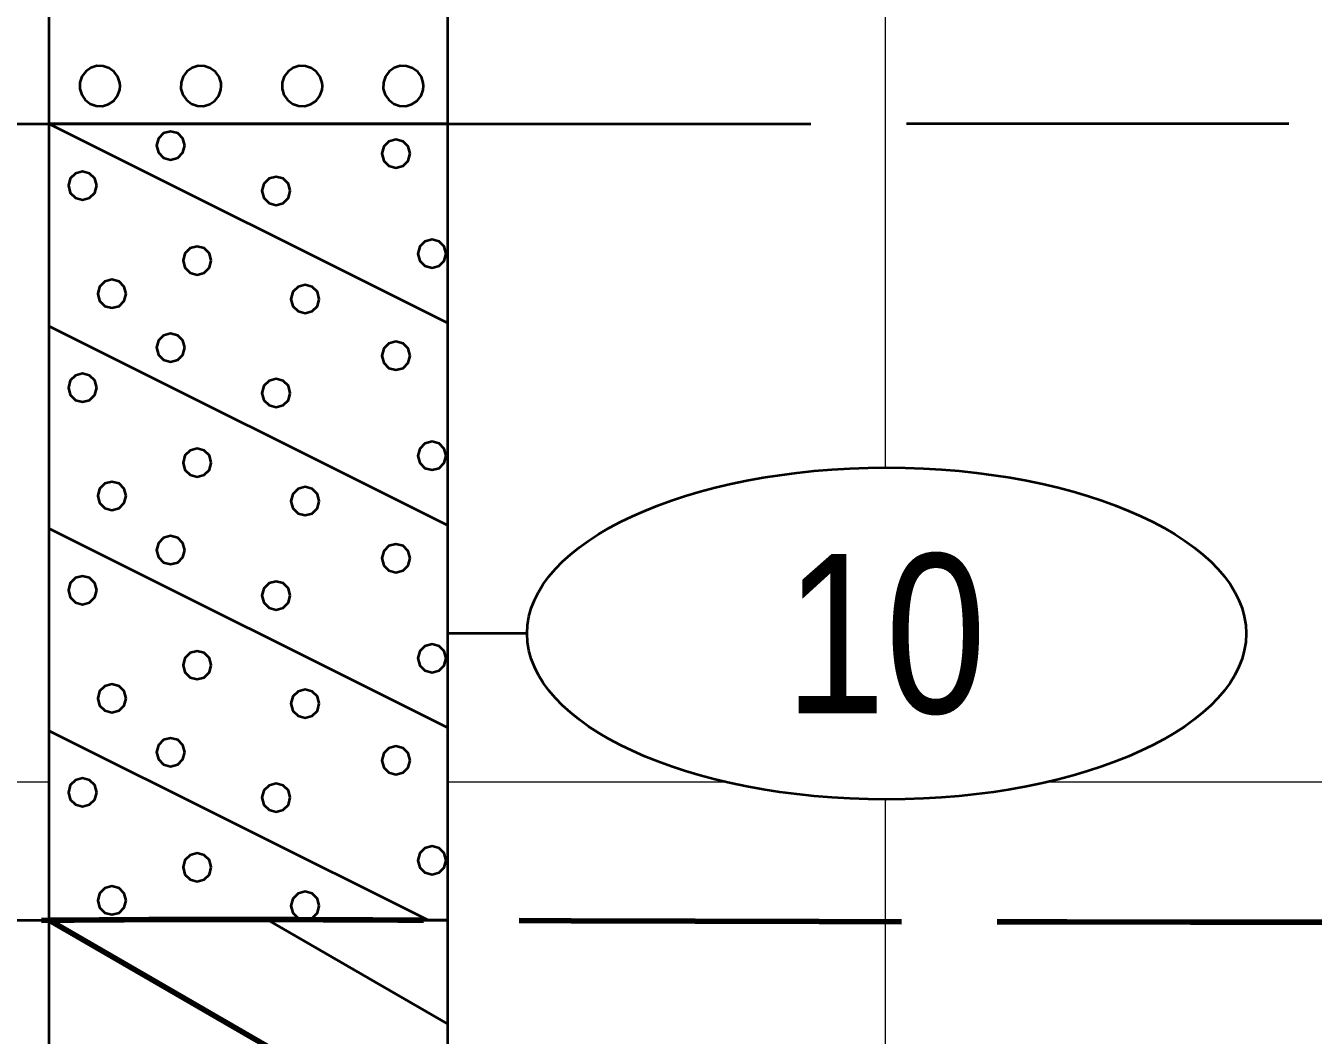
# Model space of a CAD drawing. Extents: x -582 to 653, y -817 to -3.
# Drawn here: x -141.16 to -133.08, y -237.06 to -230.73 of the extents above; entities that cross this region are included whole.
import ezdxf
from ezdxf.enums import TextEntityAlignment as Align

# ---------------------------------------------------------------- set-up
doc = ezdxf.new("R2010")
doc.units = 0
doc.header["$LTSCALE"] = 0.4
doc.linetypes.add('LONG_DASHED', pattern=[7.5, 6, -1.5])
for name, color, linetype, lineweight in [('26', 7, 'LONG_DASHED', 40), ('27', 7, 'Continuous', 40), ('7', 7, 'Continuous', 13)]:
    doc.layers.add(name, color=color, linetype=linetype, lineweight=lineweight)

msp = doc.modelspace()

# ---------------------------------------------------------------- linework, layer by layer
at = {"layer": '26', "lineweight": 100}
msp.add_spline([(-185.4153, -231.0733), (-174.783, -231.0929), (-171.0156, -231.0929), (-168.5156, -231.0929), (-144.783, -236.343), (-141.0156, -236.343), (-138.5156, -236.343), (-126.0703, -236.343)], degree=3, dxfattribs=at)
at = {"layer": '26'}
msp.add_spline([(-153.6317, -231.5293), (-144.783, -231.343), (-141.0156, -231.343), (-138.5156, -231.343), (-126.0703, -231.343)], degree=3, dxfattribs=at)
at = {"layer": '27'}
for p, q in [((-144.783, -231.343), (-141.0156, -231.343)), ((-141.0156, -231.343), (-138.5156, -232.593)), ((-141.0156, -232.613), (-138.5156, -233.863)), ((-141.0156, -233.883), (-138.5156, -235.133)), ((-138.0156, -234.543), (-138.5156, -234.543)), ((-141.0156, -235.153), (-138.6356, -236.343)), ((-144.783, -236.343), (-141.0156, -236.343)), ((-139.6408, -236.343), (-138.5156, -236.9926)), ((-139.6408, -236.343), (-138.5156, -236.9926))]:
    msp.add_line(p, q, dxfattribs=at)
at = {"layer": '27', "lineweight": 158}
msp.add_line((-141.0156, -236.343), (-138.5156, -237.7864), dxfattribs=at)
at = {"layer": '27'}
for points in [[(-141.0156, -226.343), (-138.5156, -226.343), (-138.5156, -231.343), (-141.0156, -231.343)], [(-140.571, -231.1055), (-140.5725, -231.0857), (-140.5847, -231.0481), (-140.6078, -231.016), (-140.6397, -230.9926), (-140.6772, -230.9801), (-140.7168, -230.9797), (-140.7545, -230.9916), (-140.7868, -231.0144), (-140.8105, -231.0461), (-140.8233, -231.0835), (-140.824, -231.1231), (-140.8125, -231.1609), (-140.7899, -231.1934), (-140.7585, -231.2174), (-140.7212, -231.2305), (-140.6816, -231.2315), (-140.6437, -231.2204), (-140.611, -231.1981), (-140.5868, -231.1668), (-140.5733, -231.1296)], [(-139.936, -231.1055), (-139.9375, -231.0857), (-139.9497, -231.0481), (-139.9728, -231.016), (-140.0047, -230.9926), (-140.0422, -230.9801), (-140.0818, -230.9797), (-140.1195, -230.9916), (-140.1518, -231.0144), (-140.1755, -231.0461), (-140.1883, -231.0835), (-140.189, -231.1231), (-140.1775, -231.1609), (-140.1549, -231.1934), (-140.1235, -231.2174), (-140.0862, -231.2305), (-140.0466, -231.2315), (-140.0087, -231.2204), (-139.976, -231.1981), (-139.9518, -231.1668), (-139.9383, -231.1296)], [(-139.301, -231.1055), (-139.3025, -231.0857), (-139.3147, -231.0481), (-139.3378, -231.016), (-139.3697, -230.9926), (-139.4072, -230.9801), (-139.4468, -230.9797), (-139.4845, -230.9916), (-139.5168, -231.0144), (-139.5405, -231.0461), (-139.5533, -231.0835), (-139.554, -231.1231), (-139.5425, -231.1609), (-139.5199, -231.1934), (-139.4885, -231.2174), (-139.4512, -231.2305), (-139.4116, -231.2315), (-139.3737, -231.2204), (-139.341, -231.1981), (-139.3168, -231.1668), (-139.3033, -231.1296)], [(-138.666, -231.1055), (-138.6675, -231.0857), (-138.6797, -231.0481), (-138.7028, -231.016), (-138.7347, -230.9926), (-138.7722, -230.9801), (-138.8118, -230.9797), (-138.8495, -230.9916), (-138.8818, -231.0144), (-138.9055, -231.0461), (-138.9183, -231.0835), (-138.919, -231.1231), (-138.9075, -231.1609), (-138.8849, -231.1934), (-138.8535, -231.2174), (-138.8162, -231.2305), (-138.7766, -231.2315), (-138.7387, -231.2204), (-138.706, -231.1981), (-138.6818, -231.1668), (-138.6683, -231.1296)], [(-141.0156, -231.343), (-138.5156, -231.343), (-138.5156, -236.343), (-141.0156, -236.343)], [(-140.1649, -231.4793), (-140.1768, -231.4348), (-140.2094, -231.4023), (-140.2538, -231.3904), (-140.2983, -231.4023), (-140.3308, -231.4348), (-140.3427, -231.4793), (-140.3308, -231.5237), (-140.2983, -231.5563), (-140.2538, -231.5682), (-140.2094, -231.5563), (-140.1768, -231.5237)], [(-138.7501, -231.5302), (-138.762, -231.4858), (-138.7945, -231.4532), (-138.839, -231.4413), (-138.8834, -231.4532), (-138.916, -231.4858), (-138.9279, -231.5302), (-138.916, -231.5747), (-138.8834, -231.6072), (-138.839, -231.6191), (-138.7945, -231.6072), (-138.762, -231.5747)], [(-140.718, -231.7311), (-140.7299, -231.6866), (-140.7625, -231.6541), (-140.8069, -231.6422), (-140.8514, -231.6541), (-140.8839, -231.6866), (-140.8958, -231.7311), (-140.8839, -231.7755), (-140.8514, -231.8081), (-140.8069, -231.82), (-140.7625, -231.8081), (-140.7299, -231.7755)], [(-139.5027, -231.7641), (-139.5146, -231.7197), (-139.5471, -231.6871), (-139.5916, -231.6752), (-139.636, -231.6871), (-139.6686, -231.7197), (-139.6805, -231.7641), (-139.6686, -231.8086), (-139.636, -231.8411), (-139.5916, -231.853), (-139.5471, -231.8411), (-139.5146, -231.8086)], [(-138.5238, -232.1582), (-138.5357, -232.1138), (-138.5682, -232.0812), (-138.6127, -232.0693), (-138.6571, -232.0812), (-138.6897, -232.1138), (-138.7016, -232.1582), (-138.6897, -232.2027), (-138.6571, -232.2352), (-138.6127, -232.2471), (-138.5682, -232.2352), (-138.5357, -232.2027)], [(-139.9985, -232.2014), (-140.0104, -232.157), (-140.0429, -232.1245), (-140.0874, -232.1125), (-140.1318, -232.1245), (-140.1644, -232.157), (-140.1763, -232.2014), (-140.1644, -232.2459), (-140.1318, -232.2784), (-140.0874, -232.2903), (-140.0429, -232.2784), (-140.0104, -232.2459)], [(-140.5337, -232.4099), (-140.5456, -232.3655), (-140.5781, -232.3329), (-140.6226, -232.321), (-140.667, -232.3329), (-140.6996, -232.3655), (-140.7115, -232.4099), (-140.6996, -232.4544), (-140.667, -232.4869), (-140.6226, -232.4988), (-140.5781, -232.4869), (-140.5456, -232.4544)], [(-139.3209, -232.443), (-139.3328, -232.3985), (-139.3653, -232.366), (-139.4098, -232.3541), (-139.4542, -232.366), (-139.4868, -232.3985), (-139.4987, -232.443), (-139.4868, -232.4874), (-139.4542, -232.52), (-139.4098, -232.5319), (-139.3653, -232.52), (-139.3328, -232.4874)], [(-140.165, -232.7481), (-140.1769, -232.7036), (-140.2095, -232.6711), (-140.2539, -232.6592), (-140.2984, -232.6711), (-140.3309, -232.7036), (-140.3428, -232.7481), (-140.3309, -232.7925), (-140.2984, -232.8251), (-140.2539, -232.837), (-140.2095, -232.8251), (-140.1769, -232.7925)], [(-138.7501, -232.7989), (-138.762, -232.7545), (-138.7945, -232.722), (-138.839, -232.71), (-138.8834, -232.722), (-138.916, -232.7545), (-138.9279, -232.7989), (-138.916, -232.8434), (-138.8834, -232.8759), (-138.839, -232.8878), (-138.7945, -232.8759), (-138.762, -232.8434)], [(-140.718, -232.9998), (-140.7299, -232.9554), (-140.7625, -232.9228), (-140.8069, -232.9109), (-140.8514, -232.9228), (-140.8839, -232.9554), (-140.8958, -232.9998), (-140.8839, -233.0443), (-140.8514, -233.0768), (-140.8069, -233.0887), (-140.7625, -233.0768), (-140.7299, -233.0443)], [(-139.5027, -233.0329), (-139.5146, -232.9884), (-139.5471, -232.9559), (-139.5916, -232.944), (-139.636, -232.9559), (-139.6686, -232.9884), (-139.6805, -233.0329), (-139.6686, -233.0773), (-139.636, -233.1098), (-139.5916, -233.1218), (-139.5471, -233.1098), (-139.5146, -233.0773)], [(-139.9985, -233.4702), (-140.0104, -233.4257), (-140.0429, -233.3932), (-140.0874, -233.3813), (-140.1318, -233.3932), (-140.1644, -233.4257), (-140.1763, -233.4702), (-140.1644, -233.5146), (-140.1318, -233.5472), (-140.0874, -233.5591), (-140.0429, -233.5472), (-140.0104, -233.5146)], [(-138.5238, -233.4269), (-138.5357, -233.3825), (-138.5682, -233.35), (-138.6127, -233.338), (-138.6571, -233.35), (-138.6897, -233.3825), (-138.7016, -233.4269), (-138.6897, -233.4714), (-138.6571, -233.5039), (-138.6127, -233.5158), (-138.5682, -233.5039), (-138.5357, -233.4714)], [(-140.5337, -233.6787), (-140.5456, -233.6342), (-140.5781, -233.6017), (-140.6226, -233.5898), (-140.667, -233.6017), (-140.6996, -233.6342), (-140.7115, -233.6787), (-140.6996, -233.7231), (-140.667, -233.7556), (-140.6226, -233.7676), (-140.5781, -233.7556), (-140.5456, -233.7231)], [(-139.3209, -233.7117), (-139.3328, -233.6673), (-139.3653, -233.6347), (-139.4098, -233.6228), (-139.4542, -233.6347), (-139.4868, -233.6673), (-139.4987, -233.7117), (-139.4868, -233.7562), (-139.4542, -233.7887), (-139.4098, -233.8006), (-139.3653, -233.7887), (-139.3328, -233.7562)], [(-140.1649, -234.0193), (-140.1768, -233.9748), (-140.2094, -233.9423), (-140.2538, -233.9304), (-140.2983, -233.9423), (-140.3308, -233.9748), (-140.3427, -234.0193), (-140.3308, -234.0637), (-140.2983, -234.0963), (-140.2538, -234.1082), (-140.2094, -234.0963), (-140.1768, -234.0637)], [(-138.7501, -234.0702), (-138.762, -234.0258), (-138.7945, -233.9932), (-138.839, -233.9813), (-138.8834, -233.9932), (-138.916, -234.0258), (-138.9279, -234.0702), (-138.916, -234.1147), (-138.8834, -234.1472), (-138.839, -234.1591), (-138.7945, -234.1472), (-138.762, -234.1147)], [(-140.718, -234.2711), (-140.7299, -234.2266), (-140.7625, -234.1941), (-140.8069, -234.1822), (-140.8514, -234.1941), (-140.8839, -234.2266), (-140.8958, -234.2711), (-140.8839, -234.3155), (-140.8514, -234.3481), (-140.8069, -234.36), (-140.7625, -234.3481), (-140.7299, -234.3155)], [(-139.5027, -234.3041), (-139.5146, -234.2597), (-139.5471, -234.2271), (-139.5916, -234.2152), (-139.636, -234.2271), (-139.6686, -234.2597), (-139.6805, -234.3041), (-139.6686, -234.3486), (-139.636, -234.3811), (-139.5916, -234.393), (-139.5471, -234.3811), (-139.5146, -234.3486)], [(-139.9985, -234.7414), (-140.0104, -234.697), (-140.0429, -234.6645), (-140.0874, -234.6525), (-140.1318, -234.6645), (-140.1644, -234.697), (-140.1763, -234.7414), (-140.1644, -234.7859), (-140.1318, -234.8184), (-140.0874, -234.8303), (-140.0429, -234.8184), (-140.0104, -234.7859)], [(-138.5238, -234.6982), (-138.5357, -234.6538), (-138.5682, -234.6212), (-138.6127, -234.6093), (-138.6571, -234.6212), (-138.6897, -234.6538), (-138.7016, -234.6982), (-138.6897, -234.7427), (-138.6571, -234.7752), (-138.6127, -234.7871), (-138.5682, -234.7752), (-138.5357, -234.7427)], [(-140.5337, -234.9499), (-140.5456, -234.9055), (-140.5781, -234.8729), (-140.6226, -234.861), (-140.667, -234.8729), (-140.6996, -234.9055), (-140.7115, -234.9499), (-140.6996, -234.9944), (-140.667, -235.0269), (-140.6226, -235.0388), (-140.5781, -235.0269), (-140.5456, -234.9944)], [(-139.3209, -234.983), (-139.3328, -234.9385), (-139.3653, -234.906), (-139.4098, -234.8941), (-139.4542, -234.906), (-139.4868, -234.9385), (-139.4987, -234.983), (-139.4868, -235.0274), (-139.4542, -235.06), (-139.4098, -235.0719), (-139.3653, -235.06), (-139.3328, -235.0274)], [(-140.165, -235.2881), (-140.1769, -235.2436), (-140.2095, -235.2111), (-140.2539, -235.1992), (-140.2984, -235.2111), (-140.3309, -235.2436), (-140.3428, -235.2881), (-140.3309, -235.3325), (-140.2984, -235.3651), (-140.2539, -235.377), (-140.2095, -235.3651), (-140.1769, -235.3325)], [(-138.7501, -235.3389), (-138.762, -235.2945), (-138.7945, -235.262), (-138.839, -235.25), (-138.8834, -235.262), (-138.916, -235.2945), (-138.9279, -235.3389), (-138.916, -235.3834), (-138.8834, -235.4159), (-138.839, -235.4278), (-138.7945, -235.4159), (-138.762, -235.3834)], [(-140.718, -235.5398), (-140.7299, -235.4954), (-140.7625, -235.4628), (-140.8069, -235.4509), (-140.8514, -235.4628), (-140.8839, -235.4954), (-140.8958, -235.5398), (-140.8839, -235.5843), (-140.8514, -235.6168), (-140.8069, -235.6287), (-140.7625, -235.6168), (-140.7299, -235.5843)], [(-139.5027, -235.5729), (-139.5146, -235.5284), (-139.5471, -235.4959), (-139.5916, -235.484), (-139.636, -235.4959), (-139.6686, -235.5284), (-139.6805, -235.5729), (-139.6686, -235.6173), (-139.636, -235.6498), (-139.5916, -235.6618), (-139.5471, -235.6498), (-139.5146, -235.6173)], [(-138.5238, -235.9669), (-138.5357, -235.9225), (-138.5682, -235.89), (-138.6127, -235.878), (-138.6571, -235.89), (-138.6897, -235.9225), (-138.7016, -235.9669), (-138.6897, -236.0114), (-138.6571, -236.0439), (-138.6127, -236.0558), (-138.5682, -236.0439), (-138.5357, -236.0114)], [(-139.9985, -236.0102), (-140.0104, -235.9657), (-140.0429, -235.9332), (-140.0874, -235.9213), (-140.1318, -235.9332), (-140.1644, -235.9657), (-140.1763, -236.0102), (-140.1644, -236.0546), (-140.1318, -236.0872), (-140.0874, -236.0991), (-140.0429, -236.0872), (-140.0104, -236.0546)], [(-140.5337, -236.2187), (-140.5456, -236.1742), (-140.5781, -236.1417), (-140.6226, -236.1298), (-140.667, -236.1417), (-140.6996, -236.1742), (-140.7115, -236.2187), (-140.6996, -236.2631), (-140.667, -236.2956), (-140.6226, -236.3076), (-140.5781, -236.2956), (-140.5456, -236.2631)], [(-139.3209, -236.2517), (-139.3328, -236.2073), (-139.3653, -236.1747), (-139.4098, -236.1628), (-139.4542, -236.1747), (-139.4868, -236.2073), (-139.4987, -236.2517), (-139.4868, -236.2962), (-139.4542, -236.3287), (-139.4098, -236.3406), (-139.3653, -236.3287), (-139.3328, -236.2962)], [(-141.0156, -236.343), (-138.5156, -236.343), (-138.5156, -251.3429), (-141.0156, -251.3429)]]:
    msp.add_lwpolyline(points, close=True, dxfattribs=at)
msp.add_ellipse((-135.7583, -234.5429), major_axis=(2.2574, 0), ratio=0.461538, dxfattribs=at)
at = {"layer": '7'}
for p, q in [((-135.7656, -233.5011), (-135.7656, -230.5848)), ((-168.5156, -235.4729), (-141.0156, -235.4729)), ((-138.5156, -235.4729), (-136.7759, -235.4729)), ((-134.7407, -235.4729), (-111.0807, -235.4729)), ((-135.7656, -238.5011), (-135.7656, -235.5848))]:
    msp.add_line(p, q, dxfattribs=at)

# ---------------------------------------------------------------- texts
at = {"layer": '27', "width": 0.85}
msp.add_text('10', height=1, dxfattribs=at).set_placement((-135.7656, -235.0429), align=Align.CENTER)

doc.saveas('drawing.dxf')
